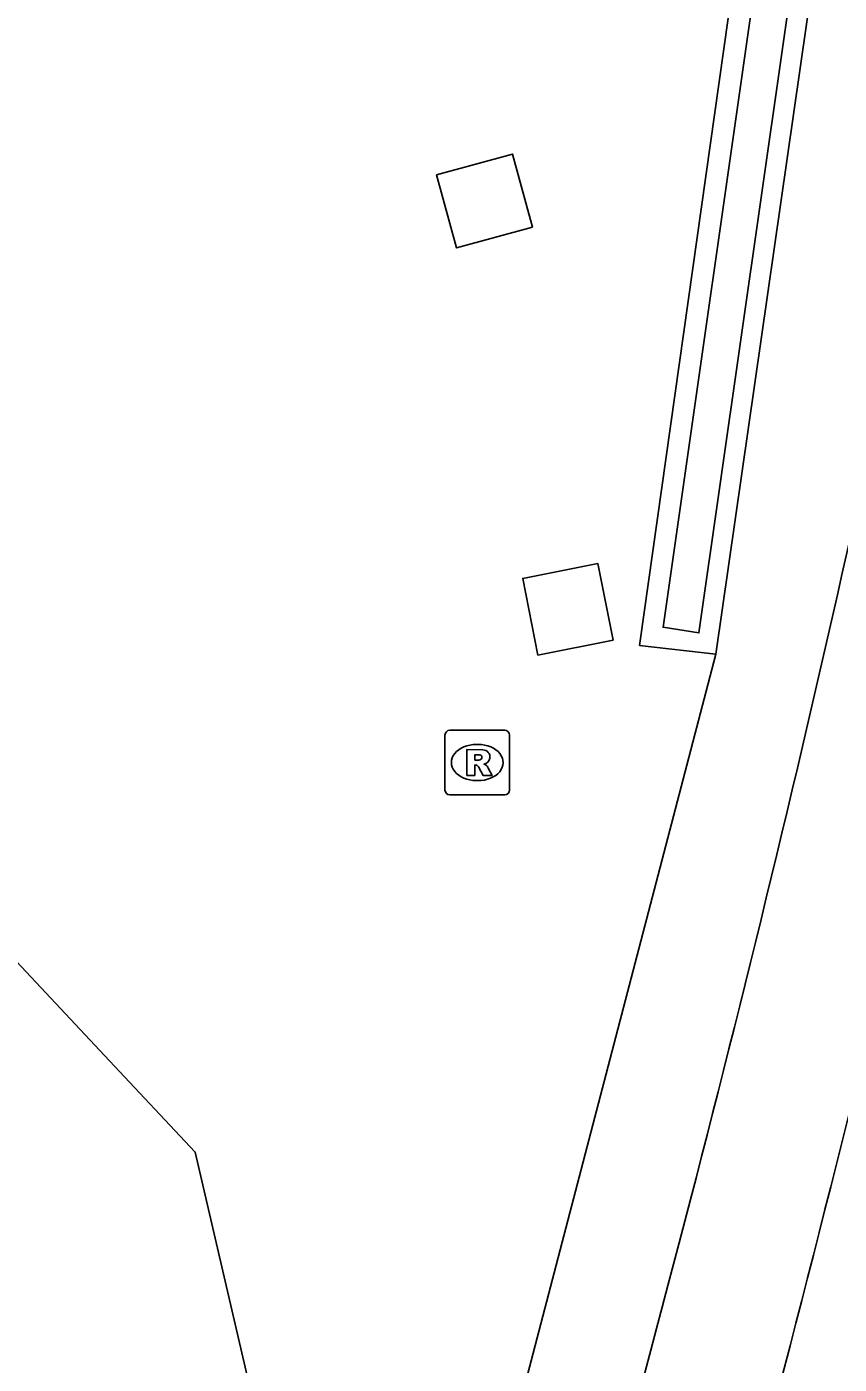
# Model space of a CAD drawing. Extents: x 160676 to 161153, y 383244 to 383713.
# Drawn here: x 161128.23 to 161140.81, y 383514.08 to 383534.78 of the extents above; entities that cross this region are included whole.
import ezdxf

# ---------------------------------------------------------------- set-up
doc = ezdxf.new("R2010")
doc.units = 0
for name, color, linetype in [('IMGEO_Erf', 7, 'Continuous'), ('IMGEO_Fietspad_gesloten', 7, 'Continuous'), ('IMGEO_Muur', 7, 'Continuous'), ('IMGEO_Pand', 7, 'Continuous'), ('IMGEO_Rioolput', 7, 'Continuous'), ('IMGEO_Voetpad_open', 7, 'Continuous')]:
    doc.layers.add(name, color=color, linetype=linetype)

msp = doc.modelspace()

# ---------------------------------------------------------------- linework, layer by layer
at = {"layer": 'IMGEO_Erf'}
for points in [[(161136.059, 383531.679), (161134.884, 383531.357), (161134.574, 383532.487), (161135.749, 383532.809), (161136.059, 383531.679)], [(161137.306, 383525.286), (161136.144, 383525.056), (161135.909, 383526.243), (161137.071, 383526.473), (161137.306, 383525.286)]]:
    msp.add_lwpolyline(points, dxfattribs=at)
at = {"layer": 'IMGEO_Fietspad_gesloten'}
for centre, radius, start, end in [((160839.848, 383594.198), 308.566, 343.90775, 347.99577), ((160781.874, 383607.326), 370.04, 344.6094, 346.40495)]:
    msp.add_arc(centre, radius, start, end, dxfattribs=at)
at = {"layer": 'IMGEO_Muur'}
for points in [[(161140.245, 383536.644), (161137.829, 383536.957), (161137.75, 383536.41), (161139.603, 383536.142), (161138.081, 383525.487), (161138.636, 383525.4), (161140.245, 383536.644)], [(161140.608, 383536.938), (161138.899, 383525.073)], [(161138.899, 383525.073), (161137.716, 383525.208), (161139.225, 383535.866), (161137.381, 383536.146)]]:
    msp.add_lwpolyline(points, dxfattribs=at)
at = {"layer": 'IMGEO_Pand'}
msp.add_lwpolyline([(161134.678, 383509.541), (161132.436, 383510.213), (161132.472, 383510.337), (161130.837, 383517.366), (161129.509, 383518.779), (161125.936, 383522.583), (161119.003, 383524.618), (161118.855, 383524.59), (161118.321, 383526.837), (161114.881, 383526.021), (161115.421, 383523.744), (161096.427, 383519.245), (161071.419, 383513.322), (161052.435, 383508.826), (161051.931, 383510.886), (161048.509, 383510.048), (161049.01, 383507.999), (161045.455, 383507.15), (161043.692, 383514.619), (161045.126, 383514.96), (161037.804, 383545.722)], dxfattribs=at)
at = {"layer": 'IMGEO_Rioolput'}
for p, q in [((161134.703, 383522.968), (161134.703, 383523.82)), ((161134.778, 383523.894), (161135.63, 383523.894)), ((161135.704, 383523.82), (161135.704, 383522.968)), ((161135.191, 383523.674), (161135.216, 383523.674)), ((161135.214, 383523.114), (161135.189, 383523.114)), ((161135.63, 383522.894), (161134.778, 383522.894))]:
    msp.add_line(p, q, dxfattribs=at)
for points in [[(161134.703, 383522.968), (161134.703, 383523.82)], [(161134.778, 383523.894), (161135.63, 383523.894)], [(161135.704, 383523.82), (161135.704, 383522.968)], [(161135.292, 383523.592), (161135.04, 383523.594), (161135.04, 383523.194)], [(161135.04, 383523.194), (161135.164, 383523.194), (161135.164, 383523.356), (161135.175, 383523.356)], [(161135.218, 383523.513), (161135.164, 383523.513), (161135.164, 383523.432)], [(161135.164, 383523.432), (161135.216, 383523.432)], [(161135.222, 383523.327), (161135.293, 383523.194), (161135.433, 383523.194), (161135.368, 383523.32)], [(161135.63, 383522.894), (161134.778, 383522.894)]]:
    msp.add_lwpolyline(points, dxfattribs=at)
for centre, radius, start, end in [((161134.78, 383523.818), 0.0765, 91.552, 178.448), ((161134.78, 383523.818), 0.0765, 91.552, 178.448), ((161135.628, 383523.818), 0.0765, 1.552, 88.448), ((161135.628, 383523.818), 0.0765, 1.552, 88.448), ((161135.291, 383523.482), 0.109, 350.3612, 89.416), ((161135.174, 383523.303), 0.0533, 26.0293, 88.6989), ((161135.2, 383523.621), 0.19, 274.7715, 282.9687), ((161135.224, 383523.417), 0.0964, 77.0061, 93.1865), ((161135.238, 383523.474), 0.0378, 276.6634, 79.6772), ((161135.289, 383523.482), 0.112, 277.5842, 350.9817), ((161135.273, 383523.267), 0.108, 29.5134, 73.7905), ((161134.78, 383522.97), 0.0765, 181.552, 268.448), ((161134.78, 383522.97), 0.0765, 181.552, 268.448), ((161135.628, 383522.97), 0.0765, 271.552, 358.448), ((161135.628, 383522.97), 0.0765, 271.552, 358.448)]:
    msp.add_arc(centre, radius, start, end, dxfattribs=at)
for centre, major_axis, ratio, start_param, end_param in [((161135.19, 383523.394), (-0.387, 0.002), 0.722429, 4.712389, 7.853982), ((161135.215, 383523.394), (-0.39, 0.002), 0.717154, 1.570796, 4.712389)]:
    msp.add_ellipse(centre, major_axis=major_axis, ratio=ratio, start_param=start_param, end_param=end_param, dxfattribs=at)
at = {"layer": 'IMGEO_Voetpad_open'}
msp.add_lwpolyline([(161138.899, 383525.073), (161135.177, 383510.84), (161135.314, 383510.8), (161134.952, 383509.459), (161134.678, 383509.541)], dxfattribs=at)

doc.saveas('drawing.dxf')
